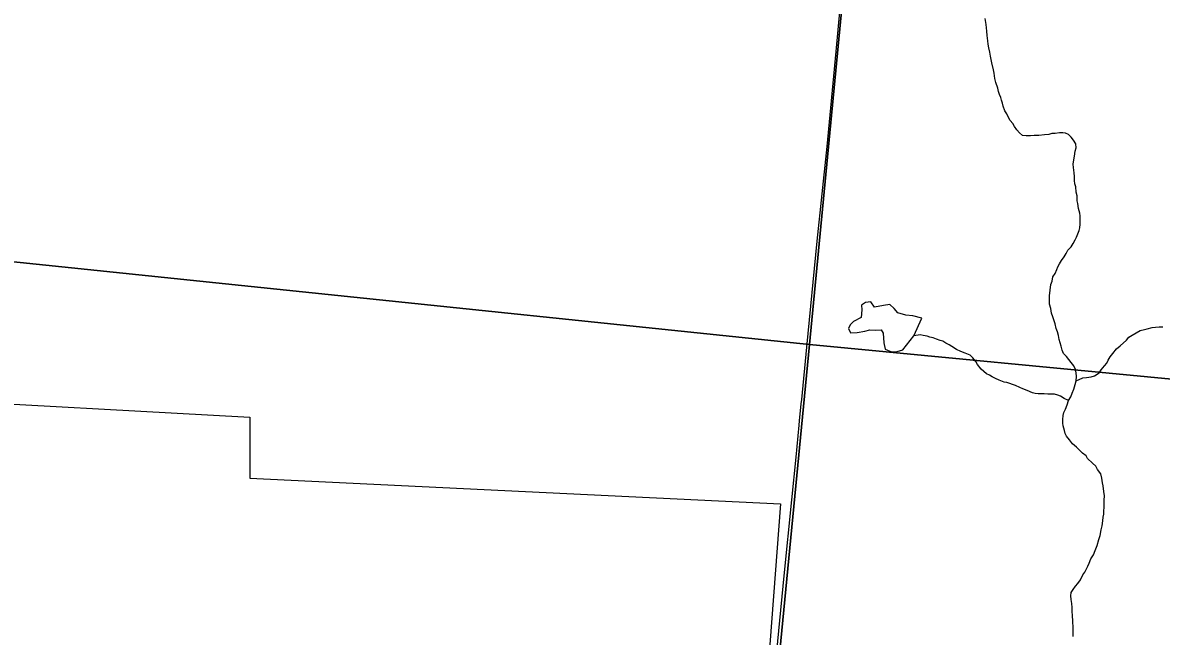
# Model space of a CAD drawing. Extents: x 0 to 1064, y 0 to 440.
# Drawn here: x 235.6 to 252.5, y 269.38 to 278.49 of the extents above; entities that cross this region are included whole.
import ezdxf

# ---------------------------------------------------------------- set-up
doc = ezdxf.new("R2010")
doc.units = 0
for name, color, linetype in [('GM_X_Corporation', 7, 'Continuous'), ('GM_X_Minor_Lake', 7, 'Continuous'), ('GM_X_Minor_River', 7, 'Continuous'), ('GM_X_Section', 7, 'Continuous'), ('GM_X_State_Route', 7, 'Continuous')]:
    doc.layers.add(name, color=color, linetype=linetype)

msp = doc.modelspace()

# ---------------------------------------------------------------- linework, layer by layer
at = {"layer": 'GM_X_Corporation'}
msp.add_lwpolyline([(233.933, 272.908), (238.971, 272.631), (238.971, 271.725), (246.846, 271.347), (246.376, 265.143), (246.668, 265.143), (246.668, 264.837), (253.955, 264.502)], dxfattribs=at)
at = {"layer": 'GM_X_Minor_Lake'}
for points in [[(248.828, 273.842), (248.944, 274.101), (248.811, 274.135), (248.708, 274.149), (248.587, 274.183), (248.533, 274.245), (248.468, 274.307), (248.376, 274.291), (248.242, 274.264), (248.189, 274.344), (248.109, 274.334), (248.048, 274.293), (248.052, 274.226), (248.043, 274.111), (247.932, 274.053), (247.882, 274.005), (247.857, 273.951), (247.885, 273.883), (247.983, 273.887), (248.099, 273.909), (248.173, 273.931)], [(248.173, 273.931), (248.264, 273.923), (248.343, 273.927), (248.372, 273.878), (248.381, 273.738), (248.403, 273.64), (248.493, 273.601), (248.579, 273.605), (248.665, 273.633), (248.828, 273.842)]]:
    msp.add_lwpolyline(points, dxfattribs=at)
at = {"layer": 'GM_X_Minor_River'}
for points in [[(251.161, 273.445), (251.126, 273.489), (251.091, 273.532), (251.049, 273.576), (251.027, 273.625), (251.011, 273.686), (250.983, 273.784), (250.973, 273.846), (250.957, 273.901), (250.94, 273.95), (250.924, 274.017), (250.891, 274.121), (250.868, 274.177), (250.858, 274.244), (250.842, 274.311), (250.839, 274.39), (250.84, 274.432), (250.849, 274.517), (250.858, 274.602), (250.878, 274.65), (250.892, 274.716), (250.924, 274.764), (250.951, 274.824), (250.964, 274.866), (250.99, 274.907), (251.016, 274.961), (251.06, 275.015), (251.086, 275.062), (251.112, 275.11), (251.163, 275.163), (251.189, 275.211), (251.221, 275.265), (251.241, 275.306), (251.26, 275.354), (251.28, 275.402), (251.288, 275.445), (251.296, 275.499), (251.297, 275.554), (251.294, 275.621), (251.289, 275.663), (251.273, 275.73), (251.263, 275.804), (251.252, 275.846), (251.249, 275.919), (251.238, 275.974), (251.229, 276.054), (251.218, 276.096), (251.213, 276.145), (251.209, 276.206), (251.205, 276.261), (251.195, 276.34), (251.191, 276.389), (251.199, 276.455), (251.213, 276.509), (251.222, 276.582), (251.235, 276.63), (251.231, 276.691), (251.197, 276.747), (251.162, 276.79), (251.12, 276.828), (251.078, 276.848), (251.036, 276.855), (250.987, 276.856), (250.926, 276.846), (250.877, 276.842), (250.828, 276.831), (250.767, 276.827), (250.681, 276.817), (250.614, 276.813), (250.559, 276.809), (250.493, 276.811), (250.438, 276.813), (250.397, 276.856), (250.355, 276.9), (250.321, 276.95), (250.298, 276.993), (250.256, 277.037), (250.228, 277.092), (250.205, 277.136), (250.176, 277.179), (250.154, 277.252), (250.143, 277.295), (250.126, 277.338), (250.116, 277.381), (250.099, 277.424), (250.082, 277.467), (250.071, 277.516), (250.044, 277.602), (250.027, 277.663), (250.018, 277.742), (250.007, 277.791), (249.986, 277.895), (249.965, 277.993), (249.955, 278.054), (249.939, 278.115), (249.928, 278.17), (249.924, 278.219), (249.914, 278.298), (249.911, 278.365), (249.902, 278.462), (249.886, 278.554)], [(251.237, 273.17), (251.336, 273.215), (251.391, 273.219), (251.458, 273.229), (251.507, 273.246), (251.576, 273.293), (251.608, 273.334), (251.658, 273.393), (251.69, 273.435), (251.71, 273.477), (251.742, 273.53), (251.78, 273.578), (251.837, 273.649), (251.887, 273.69), (251.982, 273.778), (252.02, 273.819), (252.069, 273.848), (252.125, 273.883), (252.187, 273.917), (252.249, 273.934), (252.292, 273.944), (252.365, 273.966), (252.414, 273.971), (252.469, 273.975), (252.524, 273.974)], [(251.124, 272.882), (251.058, 272.908), (251.004, 272.946), (250.962, 272.959), (250.914, 272.973), (250.859, 272.975), (250.817, 272.976), (250.762, 272.978), (250.719, 272.979), (250.671, 272.981), (250.628, 272.982), (250.586, 272.995), (250.508, 273.028), (250.442, 273.054), (250.4, 273.074), (250.334, 273.1), (250.207, 273.147), (250.165, 273.154), (250.093, 273.181), (250.039, 273.207), (249.991, 273.232), (249.949, 273.258), (249.907, 273.277), (249.865, 273.309), (249.824, 273.347), (249.772, 273.415), (249.749, 273.458), (249.702, 273.514), (249.66, 273.552), (249.588, 273.585), (249.522, 273.605), (249.462, 273.637), (249.391, 273.682), (249.349, 273.707), (249.301, 273.733), (249.259, 273.759), (249.217, 273.772), (249.163, 273.792), (249.115, 273.812), (249.066, 273.819), (249.024, 273.833), (248.964, 273.847), (248.921, 273.854), (248.828, 273.842)], [(251.191, 269.376), (251.193, 269.443), (251.189, 269.498), (251.186, 269.607), (251.183, 269.68), (251.179, 269.753), (251.175, 269.808), (251.171, 269.863), (251.16, 269.924), (251.156, 269.978), (251.164, 270.027), (251.19, 270.075), (251.228, 270.122), (251.26, 270.163), (251.298, 270.217), (251.337, 270.289), (251.363, 270.33), (251.408, 270.42), (251.428, 270.462), (251.454, 270.528), (251.493, 270.587), (251.519, 270.653), (251.546, 270.725), (251.573, 270.816), (251.594, 270.876), (251.609, 270.96), (251.623, 271.02), (251.631, 271.093), (251.639, 271.147), (251.647, 271.19), (251.648, 271.244), (251.65, 271.287), (251.652, 271.36), (251.654, 271.402), (251.656, 271.463), (251.646, 271.53), (251.636, 271.615), (251.626, 271.658), (251.616, 271.725), (251.6, 271.792), (251.553, 271.854), (251.53, 271.904), (251.477, 271.948), (251.406, 272.017), (251.383, 272.06), (251.33, 272.098), (251.288, 272.136), (251.241, 272.186), (251.182, 272.236), (251.135, 272.298), (251.094, 272.348), (251.071, 272.391), (251.061, 272.434), (251.044, 272.502), (251.04, 272.544), (251.036, 272.599), (251.044, 272.659), (251.051, 272.702), (251.077, 272.749), (251.104, 272.815), (251.124, 272.882), (251.156, 272.935), (251.176, 272.989), (251.203, 273.049), (251.223, 273.115), (251.237, 273.17), (251.239, 273.236), (251.235, 273.291), (251.224, 273.34), (251.202, 273.395), (251.161, 273.445)]]:
    msp.add_lwpolyline(points, dxfattribs=at)
at = {"layer": 'GM_X_Section'}
for points in [[(248.821, 289.79), (247.278, 273.713), (230.695, 275.436), (232.294, 291.87)], [(265.757, 288.473), (264.038, 272.108), (247.278, 273.713), (248.821, 289.79)], [(247.278, 273.713), (245.391, 254.213), (229.691, 255.797), (228.85, 255.88), (230.695, 275.436)], [(264.038, 272.108), (262.096, 252.537), (261.545, 252.577), (246.002, 254.147), (245.391, 254.213), (247.278, 273.713)]]:
    msp.add_lwpolyline(points, close=True, dxfattribs=at)
at = {"layer": 'GM_X_State_Route'}
for points in [[(247.155, 272.83), (247.162, 272.893), (247.238, 273.67), (247.39, 275.246), (247.539, 276.653), (247.675, 278.06), (247.791, 279.352), (247.906, 280.662), (248.038, 282.106), (248.163, 283.445), (248.241, 284.307), (248.329, 285.18), (248.496, 286.848), (248.643, 288.413)], [(247.124, 272.513), (247.131, 272.577), (247.155, 272.83)], [(247.015, 271.405), (247.078, 272.038), (247.124, 272.513)], [(246.43, 265.386), (246.431, 265.394), (246.461, 265.713), (246.621, 267.356), (246.743, 268.642), (246.903, 270.274), (247.015, 271.405)]]:
    msp.add_lwpolyline(points, dxfattribs=at)

doc.saveas('drawing.dxf')
